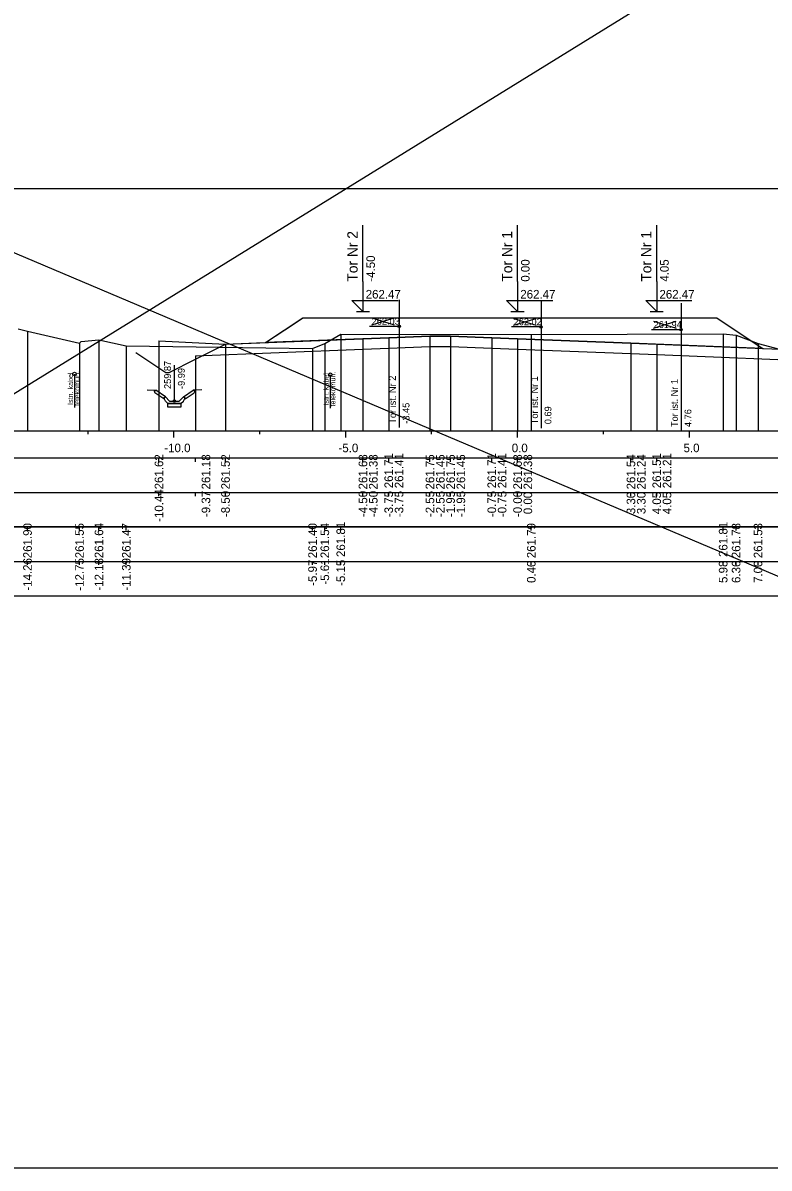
# Model space of a CAD drawing. Extents: x 6516023 to 6560129, y 5513077 to 5529206.
# Drawn here: x 6518153.32 to 6518175.03, y 5514518.16 to 5514551.47 of the extents above; entities that cross this region are included whole.
import ezdxf

# ---------------------------------------------------------------- set-up
doc = ezdxf.new("R2010")
doc.units = 0
for name, color, linetype in [('IR_default', 7, 'Continuous'), ('TOR_PRZEK_P-kable', 7, 'Continuous'), ('TOR_PRZEK_P-komponent', 7, 'Continuous'), ('TOR_PRZEK_P-odwodnienie', 7, 'Continuous'), ('TOR_PRZEK_P-pomoc', 7, 'Continuous'), ('TOR_PRZEK_P-tabelka istniejace', 7, 'Continuous'), ('TOR_PRZEK_P-tabelka projektowane', 7, 'Continuous'), ('TOR_PRZEK_P-teren istniejacy', 7, 'Continuous'), ('TOR_PRZEK_P-tory istniejace', 7, 'Continuous'), ('TOR_PRZEK_P-tory projektowane', 7, 'Continuous'), ('TOR_PRZEK_P-uklad odniesienia', 7, 'Continuous'), ('TOR_PRZEK_P-warstwa ochronna I', 7, 'Continuous'), ('TOR_PRZEK_P-warstwa ochronna II', 7, 'Continuous'), ('TOR_RAMKI-ramka+tabelka 1', 7, 'Continuous')]:
    doc.layers.add(name, color=color, linetype=linetype)

msp = doc.modelspace()

# ---------------------------------------------------------------- linework, layer by layer
at = {"layer": 'IR_default'}
msp.add_lwpolyline([(6518156.601, 5514541.886), (6518157.479, 5514541.3), (6518157.569, 5514541.3), (6518158.343, 5514541.688), (6518158.343, 5514541.688), (6518159.018, 5514542.025), (6518159.213, 5514542.122), (6518160.117, 5514542.159), (6518160.378, 5514542.169), (6518161.22, 5514542.73), (6518161.463, 5514542.892), (6518164.179, 5514542.892), (6518164.963, 5514542.892), (6518165.739, 5514542.892), (6518165.963, 5514542.892), (6518168.679, 5514542.892), (6518169.463, 5514542.892), (6518169.89, 5514542.892), (6518170.013, 5514542.892), (6518172.729, 5514542.892), (6518173.513, 5514542.892), (6518173.814, 5514542.691), (6518174.856, 5514541.997), (6518175.126, 5514541.986)], dxfattribs=at)
at = {"layer": 'TOR_PRZEK_P-kable'}
for p, q in [((6518154.818, 5514541.256), (6518154.818, 5514540.282)), ((6518162.261, 5514541.237), (6518162.261, 5514540.264))]:
    msp.add_line(p, q, dxfattribs=at)
for centre in [(6518154.818, 5514541.256), (6518162.261, 5514541.237)]:
    msp.add_circle(centre, 0.05, dxfattribs=at)
at = {"layer": 'TOR_PRZEK_P-komponent'}
msp.add_lwpolyline([(6518161.463, 5514542.892), (6518164.963, 5514542.892), (6518165.963, 5514542.892), (6518169.463, 5514542.892), (6518170.013, 5514542.892), (6518173.513, 5514542.892), (6518174.856, 5514541.997), (6518171.013, 5514542.15), (6518167.713, 5514542.282), (6518166.963, 5514542.312), (6518165.763, 5514542.36), (6518165.163, 5514542.36), (6518163.963, 5514542.312), (6518163.213, 5514542.282), (6518160.378, 5514542.169)], close=True, dxfattribs=at)
at = {"layer": 'TOR_PRZEK_P-odwodnienie'}
for p, q in [((6518157.727, 5514540.471), (6518157.727, 5514541.515)), ((6518157.418, 5514540.531), (6518157.157, 5514540.705)), ((6518157.463, 5514540.597), (6518157.182, 5514540.784)), ((6518157.42, 5514540.566), (6518157.467, 5514540.59)), ((6518157.463, 5514540.597), (6518157.455, 5514540.585)), ((6518157.587, 5514540.471), (6518157.467, 5514540.59)), ((6518157.867, 5514540.471), (6518157.987, 5514540.59)), ((6518157.987, 5514540.59), (6518158.035, 5514540.566)), ((6518157.992, 5514540.597), (6518158.272, 5514540.784)), ((6518157.992, 5514540.597), (6518158, 5514540.585)), ((6518158.036, 5514540.531), (6518158.298, 5514540.705)), ((6518157.43, 5514540.547), (6518157.418, 5514540.531)), ((6518157.537, 5514540.401), (6518157.917, 5514540.401)), ((6518157.587, 5514540.471), (6518157.867, 5514540.471)), ((6518158.025, 5514540.547), (6518158.036, 5514540.531))]:
    msp.add_line(p, q, dxfattribs=at)
for points in [[(6518156.936, 5514540.796), (6518157.182, 5514540.784)], [(6518157.132, 5514540.758), (6518157.182, 5514540.784)], [(6518157.132, 5514540.758), (6518157.157, 5514540.705)], [(6518157.455, 5514540.585), (6518157.419, 5514540.566)], [(6518157.419, 5514540.566), (6518157.43, 5514540.547)], [(6518157.467, 5514540.471), (6518157.42, 5514540.566)], [(6518157.987, 5514540.471), (6518158.035, 5514540.566)], [(6518158, 5514540.585), (6518158.036, 5514540.566)], [(6518158.036, 5514540.566), (6518158.025, 5514540.547)], [(6518158.519, 5514540.796), (6518158.272, 5514540.784)], [(6518158.323, 5514540.758), (6518158.272, 5514540.784)], [(6518158.323, 5514540.758), (6518158.298, 5514540.705)], [(6518157.537, 5514540.401), (6518157.467, 5514540.471)], [(6518157.927, 5514540.401), (6518157.527, 5514540.401), (6518157.527, 5514540.301), (6518157.927, 5514540.301), (6518157.927, 5514540.401)], [(6518157.917, 5514540.401), (6518157.987, 5514540.471)]]:
    msp.add_lwpolyline(points, dxfattribs=at)
msp.add_circle((6518157.727, 5514540.471), 0.035, dxfattribs=at)
at = {"layer": 'TOR_PRZEK_P-pomoc'}
for p, q in [((6518130.502, 5514526.767), (6518181.139, 5514558.024)), ((6518200.535, 5514524.676), (6518137.703, 5514551.284))]:
    msp.add_line(p, q, dxfattribs=at)
at = {"layer": 'TOR_PRZEK_P-tabelka istniejace'}
for p, q in [((6518153.45, 5514536.706), (6518153.45, 5514536.806)), ((6518154.964, 5514536.706), (6518154.964, 5514536.806)), ((6518155.529, 5514536.706), (6518155.529, 5514536.806)), ((6518156.325, 5514536.706), (6518156.325, 5514536.806)), ((6518161.747, 5514536.706), (6518161.747, 5514536.806)), ((6518162.103, 5514536.706), (6518162.103, 5514536.806)), ((6518162.568, 5514536.706), (6518162.568, 5514536.806)), ((6518168.112, 5514536.706), (6518168.112, 5514536.806)), ((6518173.697, 5514536.706), (6518173.697, 5514536.806)), ((6518174.074, 5514536.706), (6518174.074, 5514536.806)), ((6518174.712, 5514536.706), (6518174.712, 5514536.806)), ((6518106.663, 5514535.806), (6518210.463, 5514535.806)), ((6518153.45, 5514535.706), (6518153.45, 5514535.806)), ((6518154.964, 5514535.706), (6518154.964, 5514535.806)), ((6518155.529, 5514535.706), (6518155.529, 5514535.806)), ((6518156.325, 5514535.706), (6518156.325, 5514535.806)), ((6518161.747, 5514535.706), (6518161.747, 5514535.806)), ((6518162.103, 5514535.706), (6518162.103, 5514535.806)), ((6518162.568, 5514535.706), (6518162.568, 5514535.806)), ((6518168.112, 5514535.706), (6518168.112, 5514535.806)), ((6518173.697, 5514535.706), (6518173.697, 5514535.806)), ((6518174.074, 5514535.706), (6518174.074, 5514535.806)), ((6518174.712, 5514535.706), (6518174.712, 5514535.806))]:
    msp.add_line(p, q, dxfattribs=at)
for points in [[(6518153.45, 5514542.505), (6518153.45, 5514539.806), (6518153.45, 5514539.676), (6518153.45, 5514539.606)], [(6518155.529, 5514542.246), (6518155.529, 5514539.806), (6518155.529, 5514539.676), (6518155.529, 5514539.606)], [(6518162.568, 5514542.413), (6518162.568, 5514539.806), (6518162.568, 5514539.676), (6518162.568, 5514539.606)], [(6518168.112, 5514542.401), (6518168.112, 5514539.806), (6518168.112, 5514539.676), (6518168.112, 5514539.606)], [(6518173.697, 5514542.421), (6518173.697, 5514539.806), (6518173.697, 5514539.676), (6518173.697, 5514539.606)], [(6518174.074, 5514542.388), (6518174.074, 5514539.806), (6518174.074, 5514539.676), (6518174.074, 5514539.606)], [(6518154.964, 5514542.153), (6518154.964, 5514539.806), (6518154.964, 5514539.676), (6518154.964, 5514539.606)], [(6518156.325, 5514542.075), (6518156.325, 5514539.806), (6518156.325, 5514539.676), (6518156.325, 5514539.606)], [(6518161.747, 5514542.003), (6518161.747, 5514539.806), (6518161.747, 5514539.676), (6518161.747, 5514539.606)], [(6518162.103, 5514542.147), (6518162.103, 5514539.806), (6518162.103, 5514539.676), (6518162.103, 5514539.606)], [(6518174.712, 5514542.14), (6518174.712, 5514539.806), (6518174.712, 5514539.676), (6518174.712, 5514539.606)]]:
    msp.add_lwpolyline(points, dxfattribs=at)
msp.add_lwpolyline([(6518106.663, 5514536.806), (6518106.663, 5514534.806), (6518210.463, 5514534.806), (6518210.463, 5514536.806)], close=True, dxfattribs=at)
at = {"layer": 'TOR_PRZEK_P-tabelka projektowane'}
for p, q in [((6518157.276, 5514538.706), (6518157.276, 5514538.806)), ((6518158.343, 5514538.706), (6518158.343, 5514538.806)), ((6518159.213, 5514538.706), (6518159.213, 5514538.806)), ((6518163.213, 5514538.706), (6518163.213, 5514538.806)), ((6518163.213, 5514538.706), (6518163.213, 5514538.806)), ((6518163.963, 5514538.706), (6518163.963, 5514538.806)), ((6518163.963, 5514538.706), (6518163.963, 5514538.806)), ((6518165.163, 5514538.706), (6518165.163, 5514538.806)), ((6518165.163, 5514538.706), (6518165.163, 5514538.806)), ((6518165.763, 5514538.706), (6518165.763, 5514538.806)), ((6518165.763, 5514538.706), (6518165.763, 5514538.806)), ((6518166.963, 5514538.706), (6518166.963, 5514538.806)), ((6518166.963, 5514538.706), (6518166.963, 5514538.806)), ((6518167.713, 5514538.706), (6518167.713, 5514538.806)), ((6518167.713, 5514538.706), (6518167.713, 5514538.806)), ((6518171.013, 5514538.706), (6518171.013, 5514538.806)), ((6518171.013, 5514538.706), (6518171.013, 5514538.806)), ((6518171.763, 5514538.706), (6518171.763, 5514538.806)), ((6518171.763, 5514538.706), (6518171.763, 5514538.806)), ((6518106.663, 5514537.806), (6518210.463, 5514537.806)), ((6518157.276, 5514537.706), (6518157.276, 5514537.806)), ((6518158.343, 5514537.706), (6518158.343, 5514537.806)), ((6518159.213, 5514537.706), (6518159.213, 5514537.806)), ((6518163.213, 5514537.706), (6518163.213, 5514537.806)), ((6518163.213, 5514537.706), (6518163.213, 5514537.806)), ((6518163.963, 5514537.706), (6518163.963, 5514537.806)), ((6518163.963, 5514537.706), (6518163.963, 5514537.806)), ((6518165.163, 5514537.706), (6518165.163, 5514537.806)), ((6518165.163, 5514537.706), (6518165.163, 5514537.806)), ((6518165.763, 5514537.706), (6518165.763, 5514537.806)), ((6518165.763, 5514537.706), (6518165.763, 5514537.806)), ((6518166.963, 5514537.706), (6518166.963, 5514537.806)), ((6518166.963, 5514537.706), (6518166.963, 5514537.806)), ((6518167.713, 5514537.706), (6518167.713, 5514537.806)), ((6518167.713, 5514537.706), (6518167.713, 5514537.806)), ((6518171.013, 5514537.706), (6518171.013, 5514537.806)), ((6518171.013, 5514537.706), (6518171.013, 5514537.806)), ((6518171.763, 5514537.706), (6518171.763, 5514537.806)), ((6518171.763, 5514537.706), (6518171.763, 5514537.806))]:
    msp.add_line(p, q, dxfattribs=at)
for points in [[(6518163.213, 5514542.283), (6518163.213, 5514539.806), (6518163.213, 5514539.676), (6518163.213, 5514539.606)], [(6518163.963, 5514542.313), (6518163.963, 5514539.806), (6518163.963, 5514539.676), (6518163.963, 5514539.606)], [(6518165.163, 5514542.361), (6518165.163, 5514539.806), (6518165.163, 5514539.676), (6518165.163, 5514539.606)], [(6518165.763, 5514542.361), (6518165.763, 5514539.806), (6518165.763, 5514539.676), (6518165.763, 5514539.606)], [(6518166.963, 5514542.313), (6518166.963, 5514539.806), (6518166.963, 5514539.676), (6518166.963, 5514539.606)], [(6518167.713, 5514542.283), (6518167.713, 5514539.806), (6518167.713, 5514539.676), (6518167.713, 5514539.606)], [(6518157.276, 5514542.223), (6518157.276, 5514539.806), (6518157.276, 5514539.676), (6518157.276, 5514539.606)], [(6518159.213, 5514542.123), (6518159.213, 5514539.806), (6518159.213, 5514539.676), (6518159.213, 5514539.606)], [(6518163.213, 5514541.982), (6518163.213, 5514539.806), (6518163.213, 5514539.676), (6518163.213, 5514539.606)], [(6518163.963, 5514542.012), (6518163.963, 5514539.806), (6518163.963, 5514539.676), (6518163.963, 5514539.606)], [(6518165.163, 5514542.06), (6518165.163, 5514539.806), (6518165.163, 5514539.676), (6518165.163, 5514539.606)], [(6518165.763, 5514542.06), (6518165.763, 5514539.806), (6518165.763, 5514539.676), (6518165.763, 5514539.606)], [(6518166.963, 5514542.012), (6518166.963, 5514539.806), (6518166.963, 5514539.676), (6518166.963, 5514539.606)], [(6518167.713, 5514541.982), (6518167.713, 5514539.806), (6518167.713, 5514539.676), (6518167.713, 5514539.606)], [(6518171.013, 5514542.151), (6518171.013, 5514539.806), (6518171.013, 5514539.676), (6518171.013, 5514539.606)], [(6518171.763, 5514542.121), (6518171.763, 5514539.806), (6518171.763, 5514539.676), (6518171.763, 5514539.606)], [(6518158.343, 5514541.788), (6518158.343, 5514539.806), (6518158.343, 5514539.676), (6518158.343, 5514539.606)], [(6518171.013, 5514541.85), (6518171.013, 5514539.806), (6518171.013, 5514539.676), (6518171.013, 5514539.606)], [(6518171.763, 5514541.82), (6518171.763, 5514539.806), (6518171.763, 5514539.676), (6518171.763, 5514539.606)]]:
    msp.add_lwpolyline(points, dxfattribs=at)
msp.add_lwpolyline([(6518106.663, 5514538.806), (6518106.663, 5514536.806), (6518210.463, 5514536.806), (6518210.463, 5514538.806)], close=True, dxfattribs=at)
at = {"layer": 'TOR_PRZEK_P-teren istniejacy'}
msp.add_lwpolyline([(6518153.181, 5514542.571), (6518153.45, 5514542.505), (6518154.964, 5514542.153), (6518155.014, 5514542.205), (6518155.529, 5514542.246), (6518156.325, 5514542.075), (6518161.747, 5514542.003), (6518162.103, 5514542.147), (6518162.568, 5514542.413), (6518168.112, 5514542.401), (6518173.697, 5514542.421), (6518174.074, 5514542.388), (6518174.712, 5514542.14), (6518175.961, 5514541.814)], dxfattribs=at)
at = {"layer": 'TOR_PRZEK_P-tory istniejace'}
for p, q in [((6518164.267, 5514543.416), (6518164.267, 5514539.696)), ((6518168.399, 5514543.402), (6518168.399, 5514539.681)), ((6518172.473, 5514543.319), (6518172.473, 5514539.599)), ((6518164.267, 5514542.641), (6518163.401, 5514542.641)), ((6518163.467, 5514542.688), (6518164.119, 5514542.891)), ((6518163.467, 5514542.891), (6518164.119, 5514542.688)), ((6518168.399, 5514542.626), (6518167.533, 5514542.626)), ((6518167.599, 5514542.673), (6518168.251, 5514542.876)), ((6518167.599, 5514542.876), (6518168.251, 5514542.673)), ((6518171.673, 5514542.591), (6518172.325, 5514542.794)), ((6518171.673, 5514542.794), (6518172.325, 5514542.591)), ((6518172.473, 5514542.544), (6518171.607, 5514542.544))]:
    msp.add_line(p, q, dxfattribs=at)
for centre in [(6518164.267, 5514542.641), (6518168.399, 5514542.626), (6518172.473, 5514542.544)]:
    msp.add_circle(centre, 0.035, dxfattribs=at)
at = {"layer": 'TOR_PRZEK_P-tory projektowane'}
for p, q in [((6518163.213, 5514543.95), (6518163.213, 5514545.582)), ((6518167.713, 5514543.95), (6518167.713, 5514545.582)), ((6518171.763, 5514543.949), (6518171.763, 5514545.582)), ((6518163.213, 5514543.95), (6518163.213, 5514543.072)), ((6518167.713, 5514543.95), (6518167.713, 5514543.072)), ((6518171.763, 5514543.949), (6518171.763, 5514543.072)), ((6518163.213, 5514543.072), (6518162.894, 5514543.392)), ((6518162.894, 5514543.392), (6518164.238, 5514543.392)), ((6518167.713, 5514543.072), (6518167.394, 5514543.392)), ((6518167.394, 5514543.392), (6518168.738, 5514543.392)), ((6518171.763, 5514543.072), (6518171.444, 5514543.391)), ((6518171.444, 5514543.391), (6518172.788, 5514543.391)), ((6518163.021, 5514543.072), (6518163.405, 5514543.072)), ((6518167.521, 5514543.072), (6518167.905, 5514543.072)), ((6518171.571, 5514543.072), (6518171.955, 5514543.072))]:
    msp.add_line(p, q, dxfattribs=at)
at = {"layer": 'TOR_PRZEK_P-uklad odniesienia'}
for p, q in [((6518110.463, 5514539.606), (6518210.463, 5514539.606)), ((6518155.213, 5514539.506), (6518155.213, 5514539.606)), ((6518157.713, 5514539.406), (6518157.713, 5514539.606)), ((6518160.213, 5514539.506), (6518160.213, 5514539.606)), ((6518162.713, 5514539.406), (6518162.713, 5514539.606)), ((6518165.213, 5514539.506), (6518165.213, 5514539.606)), ((6518167.713, 5514539.406), (6518167.713, 5514539.606)), ((6518170.213, 5514539.506), (6518170.213, 5514539.606)), ((6518172.713, 5514539.406), (6518172.713, 5514539.606))]:
    msp.add_line(p, q, dxfattribs=at)
at = {"layer": 'TOR_PRZEK_P-warstwa ochronna I'}
msp.add_lwpolyline([(6518158.343, 5514541.788), (6518163.213, 5514541.982), (6518163.963, 5514542.012), (6518165.163, 5514542.06), (6518165.763, 5514542.06), (6518166.963, 5514542.012), (6518167.713, 5514541.982), (6518171.013, 5514541.85), (6518171.763, 5514541.82), (6518176.933, 5514541.614)], dxfattribs=at)
at = {"layer": 'TOR_PRZEK_P-warstwa ochronna II'}
msp.add_lwpolyline([(6518157.276, 5514542.223), (6518159.213, 5514542.123), (6518163.213, 5514542.283), (6518163.963, 5514542.313), (6518165.163, 5514542.361), (6518165.763, 5514542.361), (6518166.963, 5514542.313), (6518167.713, 5514542.283), (6518171.013, 5514542.151), (6518171.763, 5514542.121), (6518176.063, 5514541.949), (6518177.538, 5514541.895)], dxfattribs=at)
at = {"layer": 'TOR_RAMKI-ramka+tabelka 1'}
msp.add_lwpolyline([(6517997.013, 5514546.656), (6518244.513, 5514546.656), (6518244.513, 5514518.156), (6517997.013, 5514518.156)], close=True, dxfattribs=at)

# ---------------------------------------------------------------- texts
at = {"layer": 'TOR_PRZEK_P-kable'}
for s, height, p in [('Istn. kabel', 0.14999, (6518154.773, 5514540.358)), ('telekomun.', 0.15, (6518154.967, 5514540.33)), ('Istn. kabel', 0.14999, (6518162.216, 5514540.34)), ('telekomun.', 0.15, (6518162.41, 5514540.312))]:
    msp.add_text(s, height=height, rotation=90.0511, dxfattribs=at).set_placement(p)
at = {"layer": 'TOR_PRZEK_P-odwodnienie'}
for s, p in [('259.87', (6518157.627, 5514540.821)), ('-9.99', (6518158.027, 5514540.821))]:
    msp.add_text(s, height=0.2, rotation=90, dxfattribs=at).set_placement(p)
at = {"layer": 'TOR_PRZEK_P-tabelka istniejace'}
for s, p in [('261.90', (6518153.575, 5514535.898)), ('261.55', (6518155.089, 5514535.897)), ('261.64', (6518155.654, 5514535.899)), ('261.47', (6518156.45, 5514535.898)), ('261.40', (6518161.872, 5514535.898)), ('261.54', (6518162.228, 5514535.899)), ('261.81', (6518162.693, 5514535.933)), ('261.79', (6518168.237, 5514535.898)), ('261.81', (6518173.822, 5514535.933)), ('261.78', (6518174.199, 5514535.898)), ('261.53', (6518174.837, 5514535.898)), ('-14.26', (6518153.575, 5514534.954)), ('-12.75', (6518155.089, 5514534.953)), ('-12.18', (6518155.654, 5514534.954)), ('-11.39', (6518156.45, 5514534.955)), ('-5.97', (6518161.872, 5514535.094)), ('-5.61', (6518162.228, 5514535.129)), ('-5.15', (6518162.693, 5514535.093)), ('0.40', (6518168.237, 5514535.178)), ('5.98', (6518173.822, 5514535.177)), ('6.36', (6518174.199, 5514535.177)), ('7.00', (6518174.837, 5514535.178))]:
    msp.add_text(s, height=0.25, rotation=90, dxfattribs=at).set_placement(p)
at = {"layer": 'TOR_PRZEK_P-tabelka projektowane'}
for s, p in [('261.62', (6518157.401, 5514537.9)), ('261.18', (6518158.768, 5514537.898)), ('261.52', (6518159.338, 5514537.9)), ('261.68', (6518163.338, 5514537.898)), ('261.38', (6518163.638, 5514537.898)), ('261.71', (6518164.088, 5514537.933)), ('261.41', (6518164.388, 5514537.933)), ('261.75', (6518165.288, 5514537.897)), ('261.45', (6518165.588, 5514537.897)), ('261.75', (6518165.888, 5514537.897)), ('261.45', (6518166.188, 5514537.897)), ('261.71', (6518167.088, 5514537.933)), ('261.41', (6518167.388, 5514537.933)), ('261.68', (6518167.838, 5514537.898)), ('261.38', (6518168.138, 5514537.898)), ('261.54', (6518171.138, 5514537.899)), ('261.24', (6518171.438, 5514537.899)), ('261.51', (6518171.888, 5514537.933)), ('261.21', (6518172.188, 5514537.933)), ('-10.44', (6518157.401, 5514536.955)), ('-9.37', (6518158.768, 5514537.094)), ('-8.50', (6518159.338, 5514537.094)), ('-4.50', (6518163.338, 5514537.094)), ('-4.50', (6518163.638, 5514537.094)), ('-3.75', (6518164.088, 5514537.093)), ('-3.75', (6518164.388, 5514537.093)), ('-2.55', (6518165.288, 5514537.093)), ('-2.55', (6518165.588, 5514537.093)), ('-1.95', (6518165.888, 5514537.093)), ('-1.95', (6518166.188, 5514537.093)), ('-0.75', (6518167.088, 5514537.093)), ('-0.75', (6518167.388, 5514537.093)), ('-0.00', (6518167.838, 5514537.094)), ('0.00', (6518168.138, 5514537.178)), ('3.30', (6518171.138, 5514537.178)), ('3.30', (6518171.438, 5514537.178)), ('4.05', (6518171.888, 5514537.177)), ('4.05', (6518172.188, 5514537.177))]:
    msp.add_text(s, height=0.25, rotation=90, dxfattribs=at).set_placement(p)
at = {"layer": 'TOR_PRZEK_P-tory istniejace'}
for s, p in [('262.03', (6518163.467, 5514542.691)), ('262.02', (6518167.599, 5514542.676)), ('261.94', (6518171.673, 5514542.594))]:
    msp.add_text(s, height=0.2, dxfattribs=at).set_placement(p)
for s, rotation, p in [('Tor ist. Nr 2', 90.0511, (6518164.173, 5514539.811)), ('Tor ist. Nr 1', 90.0511, (6518168.305, 5514539.796)), ('Tor ist. Nr 1', 90.0511, (6518172.379, 5514539.714)), ('-3.45', 90, (6518164.567, 5514539.811)), ('0.69', 90, (6518168.699, 5514539.796)), ('4.76', 90, (6518172.773, 5514539.714))]:
    msp.add_text(s, height=0.2, rotation=rotation, dxfattribs=at).set_placement(p)
at = {"layer": 'TOR_PRZEK_P-tory projektowane'}
for s, height, p in [('Tor Nr 2', 0.3, (6518163.058, 5514543.944)), ('Tor Nr 1', 0.3, (6518167.558, 5514543.944)), ('Tor Nr 1', 0.3, (6518171.608, 5514543.943)), ('-4.50', 0.25, (6518163.563, 5514543.942)), ('0.00', 0.25, (6518168.063, 5514543.942)), ('4.05', 0.25, (6518172.113, 5514543.942))]:
    msp.add_text(s, height=height, rotation=90, dxfattribs=at).set_placement(p)
for p in [(6518163.293, 5514543.452), (6518167.793, 5514543.452), (6518171.843, 5514543.452)]:
    msp.add_text('262.47', height=0.25, dxfattribs=at).set_placement(p)
at = {"layer": 'TOR_PRZEK_P-uklad odniesienia'}
for s, p in [('-10.0', (6518157.432, 5514538.981)), ('-5.0', (6518162.502, 5514538.981)), ('0.0', (6518167.544, 5514538.981)), ('5.0', (6518172.544, 5514538.981))]:
    msp.add_text(s, height=0.25, dxfattribs=at).set_placement(p)

doc.saveas('drawing.dxf')
